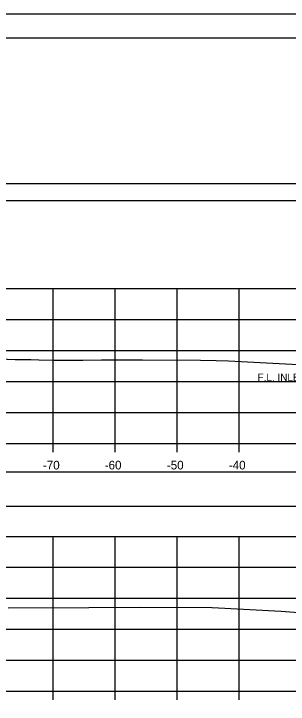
# Model space of a CAD drawing. Extents: x 1369627 to 1374022, y 380035 to 398173.
# Drawn here: x 1372022.2 to 1372066.4, y 387820.8 to 387932.3 of the extents above; entities that cross this region are included whole.
import ezdxf

# ---------------------------------------------------------------- set-up
doc = ezdxf.new("R2010")
doc.units = 0
for name, color, linetype in [('Default', 7, 'Continuous'), ('R_Axis', 7, 'Continuous'), ('R_Axis Annot', 7, 'Continuous'), ('R_Border', 7, 'Continuous'), ('R_Border Notes', 7, 'Continuous'), ('R_Exist Surface', 7, 'Continuous'), ('R_Grid', 7, 'Continuous'), ('R_No Plot', 7, 'Continuous')]:
    doc.layers.add(name, color=color, linetype=linetype)

msp = doc.modelspace()

# ---------------------------------------------------------------- linework, layer by layer
at = {"layer": 'Default'}
for points in [[(1371948.53, 387902.15), (1372248.53, 387902.15), (1372248.53, 387904.86), (1371948.53, 387904.86)], [(1371948.53, 387852.78), (1372248.53, 387852.78), (1372248.53, 387858.3), (1371948.53, 387858.3)]]:
    msp.add_lwpolyline(points, close=True, dxfattribs=at)
at = {"layer": 'R_Axis'}
for p, q in [((1371948.53, 387862.93), (1372248.53, 387862.93)), ((1372028.53, 387861.53), (1372028.53, 387862.93)), ((1372038.53, 387861.53), (1372038.53, 387862.93)), ((1372048.53, 387861.53), (1372048.53, 387862.93)), ((1372058.53, 387861.53), (1372058.53, 387862.93)), ((1371948.53, 387822.93), (1372248.53, 387822.93)), ((1372028.53, 387821.53), (1372028.53, 387822.93)), ((1372038.53, 387821.53), (1372038.53, 387822.93)), ((1372048.53, 387821.53), (1372048.53, 387822.93)), ((1372058.53, 387821.53), (1372058.53, 387822.93))]:
    msp.add_line(p, q, dxfattribs=at)
at = {"layer": 'R_Border'}
msp.add_line((1371940.53, 387928.39), (1372256.71, 387928.39), dxfattribs=at)
at = {"layer": 'R_Exist Surface'}
for points in [[(1372019.75, 387876.56), (1372022.39, 387876.46), (1372024.92, 387876.46), (1372026.21, 387876.45), (1372028.69, 387876.37), (1372030.13, 387876.38), (1372033.33, 387876.38), (1372036.31, 387876.4), (1372042.94, 387876.41), (1372052.28, 387876.35), (1372054.84, 387876.33), (1372056.83, 387876.25), (1372068.04, 387875.65)], [(1372021.28, 387836.41), (1372034.26, 387836.44), (1372042.42, 387836.5), (1372054.13, 387836.42), (1372054.15, 387836.42), (1372054.16, 387836.42), (1372065.29, 387835.86), (1372068.83, 387835.59)]]:
    msp.add_lwpolyline(points, dxfattribs=at)
at = {"layer": 'R_Grid'}
for p, q in [((1371948.53, 387887.93), (1372248.53, 387887.93)), ((1372028.53, 387862.93), (1372028.53, 387887.93)), ((1372038.53, 387862.93), (1372038.53, 387887.93)), ((1372048.53, 387862.93), (1372048.53, 387887.93)), ((1372058.53, 387862.93), (1372058.53, 387887.93)), ((1371948.53, 387882.93), (1372248.53, 387882.93)), ((1371948.53, 387877.93), (1372248.53, 387877.93)), ((1371948.53, 387872.93), (1372248.53, 387872.93)), ((1371948.53, 387867.93), (1372248.53, 387867.93)), ((1371948.53, 387862.93), (1372248.53, 387862.93)), ((1371948.53, 387847.93), (1372248.53, 387847.93)), ((1372028.53, 387822.93), (1372028.53, 387847.93)), ((1372038.53, 387822.93), (1372038.53, 387847.93)), ((1372048.53, 387822.93), (1372048.53, 387847.93)), ((1372058.53, 387822.93), (1372058.53, 387847.93)), ((1371948.53, 387842.93), (1372248.53, 387842.93)), ((1371948.53, 387837.93), (1372248.53, 387837.93)), ((1371948.53, 387832.93), (1372248.53, 387832.93)), ((1371948.53, 387827.93), (1372248.53, 387827.93)), ((1371948.53, 387822.93), (1372248.53, 387822.93))]:
    msp.add_line(p, q, dxfattribs=at)
at = {"layer": 'R_No Plot'}
msp.add_line((1371928.13, 387932.28), (1372261.46, 387932.28), dxfattribs=at)
for points in [[(1371928.12, 387932.28), (1372261.46, 387932.28), (1372261.46, 387718.94), (1371928.12, 387718.94)], [(1372174.45, 387928.39), (1372194.07, 387928.39), (1372194.07, 387918.51), (1372210.18, 387918.51), (1372233.38, 387918.51), (1372233.38, 387885.84), (1372256.59, 387885.84), (1372256.71, 387722.93), (1371940.53, 387722.93), (1371940.53, 387928.39)]]:
    msp.add_lwpolyline(points, close=True, dxfattribs=at)

# ---------------------------------------------------------------- texts
at = {"layer": 'R_Axis Annot'}
for s, p in [('-70', (1372026.87, 387858.73)), ('-60', (1372036.84, 387858.73)), ('-50', (1372046.87, 387858.73)), ('-40', (1372056.87, 387858.73))]:
    msp.add_text(s, height=1.4, dxfattribs=at).set_placement(p)
at = {"layer": 'R_Border Notes'}
msp.add_text('F.L. INLET=237.68', height=1.2, dxfattribs=at).set_placement((1372061.51, 387873))

doc.saveas('drawing.dxf')
